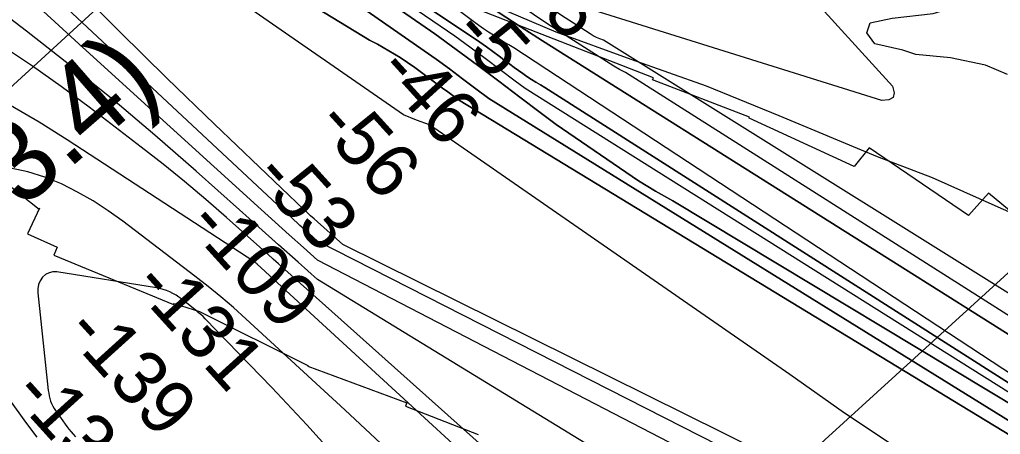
# Model space of a CAD drawing. Extents: x 3477039 to 3515015, y 546746 to 572297.
# Drawn here: x 3503107 to 3504314, y 560553 to 561063 of the extents above; entities that cross this region are included whole.
import ezdxf

# ---------------------------------------------------------------- set-up
doc = ezdxf.new("R2010")
doc.units = 0
for name, color, linetype in [('V-CHAN-NAID', 7, 'Continuous'), ('V-RIVR-EDGE', 7, 'Continuous'), ('V-RIVR-RANG', 7, 'Continuous'), ('V-RRAP-RVMT', 7, 'Continuous'), ('V-SITE-VEGE', 7, 'Continuous'), ('V-TOPO-DPTH', 7, 'Continuous'), ('V-TOPO-MAJR', 7, 'Continuous'), ('V-TOPO-MINR', 7, 'Continuous'), ('V-TOPO-WATR', 7, 'Continuous')]:
    doc.layers.add(name, color=color, linetype=linetype)

msp = doc.modelspace()

# ---------------------------------------------------------------- linework, layer by layer
at = {"layer": 'V-RIVR-EDGE'}
msp.add_lwpolyline([(3504395.6, 560794.8), (3504306.9, 560833.6), (3504229.8, 560868.1), (3504162.4, 560894), (3504041.2, 560944.6), (3503951.9, 560980.9), (3503859.4, 561013.7), (3503767, 561047.6), (3503707, 561072.9)], dxfattribs=at)
at = {"layer": 'V-RIVR-RANG'}
for p, q in [((3503920, 561735.2), (3502873.4, 560775.5)), ((3504625.3, 561027.1), (3503768.1, 560245.6))]:
    msp.add_line(p, q, dxfattribs=at)
at = {"layer": 'V-RRAP-RVMT'}
for points in [[(3502470.9, 561743.3), (3502579, 561624.6), (3502588.9, 561633.1), (3502675.9, 561532.6), (3502671.9, 561529.1), (3502754.9, 561428.8), (3502742.7, 561419.4), (3502833.7, 561298.6), (3502829.9, 561295.9), (3502908.2, 561184.8), (3502880.1, 561164.6), (3502960.8, 561047.8), (3502947.1, 561036.7), (3503022.1, 560940.5), (3503010.2, 560925), (3503130.8, 560829.7), (3503131.5, 560830.7)], [(3504418.6, 560750.5), (3504299, 560849.2), (3504274.4, 560821.7), (3504152.1, 560905.1), (3504133.8, 560882.3), (3504004.6, 560941.5), (3504005, 560942.7), (3503885.7, 560988.7), (3503886.7, 560991.2), (3503590.6, 561106.9), (3503582.7, 561088.3), (3503503.5, 561120.4), (3503493.8, 561096.7), (3503442.1, 561115.8), (3503438.2, 561105.4), (3503285.4, 561159)], [(3503131.5, 560830.7), (3503116.8, 560799.2), (3503153, 560782.8), (3503149.1, 560772.9), (3503296.2, 560712.2), (3503296.9, 560713.6), (3503328.1, 560703.8), (3503461.7, 560637.2), (3503461.3, 560636.4), (3503583.2, 560591.2), (3503581.8, 560587.4), (3503670.9, 560552.5)]]:
    msp.add_lwpolyline(points, dxfattribs=at)
at = {"layer": 'V-SITE-VEGE'}
msp.add_lwpolyline([(3504322.1, 560995.2), (3504295.2, 561006.6), (3504252.3, 561015.8), (3504209.3, 561020), (3504193.4, 561025.2), (3504159.1, 561033), (3504149.4, 561046.7), (3504153.3, 561058.9), (3504180.4, 561064.7), (3504230.9, 561070.2), (3504258, 561078.4), (3504276.6, 561090.4), (3504289.2, 561106.2), (3504308.3, 561155.2), (3504315.9, 561173.5)], dxfattribs=at)
at = {"layer": 'V-TOPO-DPTH'}
for points in [[(3504457.3, 560642.7), (3503825.2, 561037.7), (3503820.9, 561039.1), (3503816.7, 561040.8), (3503812.7, 561042.9), (3503808.8, 561045.2), (3503772.5, 561068.9), (3503763, 561075.3), (3503753.5, 561081.8), (3503744.1, 561088.5), (3503734.8, 561095.3), (3503189.3, 561467), (3503176.6, 561476.4), (3503164.2, 561486.1), (3503138, 561507.3), (3503132.6, 561511.9), (3503127.4, 561516.6), (3503122.3, 561521.6), (3503117.4, 561526.7), (3502205.3, 562517.6)], [(3504346.1, 560538.8), (3503646.7, 560964), (3503640.2, 560968.9), (3503633.8, 560973.8), (3503627.3, 560978.6), (3503620.8, 560983.4), (3503593, 561003.9), (3503584.2, 561010.1), (3503575.2, 561016.2), (3503547.1, 561032.5), (3503537.5, 561037.6), (3503029.3, 561347), (3503016.9, 561358.1), (3503004.8, 561369.6), (3502984.7, 561389.8), (3502981.3, 561393.3), (3502979.6, 561395.1), (3502978, 561397), (3502936.1, 561445.2), (3502913.5, 561471.3), (3502891.1, 561497.4), (3502868.8, 561523.6), (3502846.6, 561549.9), (3502091, 562448.7)], [(3502091, 562448.7), (3502846.6, 561549.9), (3502868.8, 561523.6), (3502891.1, 561497.4), (3502913.5, 561471.3), (3502936.1, 561445.2), (3502978, 561397), (3502979.6, 561395.1), (3502981.3, 561393.3), (3502984.7, 561389.8), (3503004.8, 561369.6), (3503016.9, 561358.1), (3503029.3, 561347), (3503537.5, 561037.6), (3503547.1, 561032.5), (3503575.2, 561016.2), (3503584.2, 561010.1), (3503593, 561003.9), (3503620.8, 560983.4), (3503627.3, 560978.6), (3503633.8, 560973.8), (3503640.2, 560968.9), (3503646.7, 560964), (3504346.1, 560538.8)], [(3504383.7, 560532.3), (3503684.3, 560965.6), (3503668.1, 560977.8), (3503651.9, 560990), (3503635.6, 561002.1), (3503619.2, 561014.2), (3503481.9, 561110.3), (3503060.9, 561404.3), (3503044.9, 561418.9), (3503029.2, 561433.9), (3503014.2, 561449.6), (3502999.6, 561465.6), (3502219.9, 562359.1)], [(3502219.9, 562359.1), (3502999.6, 561465.6), (3503014.2, 561449.6), (3503029.2, 561433.9), (3503044.9, 561418.9), (3503060.9, 561404.3), (3503481.9, 561110.3), (3503619.2, 561014.2), (3503635.6, 561002.1), (3503651.9, 560990), (3503668.1, 560977.8), (3503684.3, 560965.6), (3504383.7, 560532.3)], [(3502503.3, 562059.3), (3502608.1, 561939.4), (3502712.9, 561819.7), (3503024.7, 561463.7), (3503033.4, 561454.2), (3503042.3, 561444.9), (3503051.6, 561436), (3503617.6, 561045.4), (3503643.9, 561026), (3503670.2, 561006.6), (3503696.4, 560987), (3503722.5, 560967.3), (3503747.4, 560948.4), (3503767, 560933.8), (3503868.2, 560864.4), (3503889.3, 560851.9), (3503910.6, 560839.8), (3504383.5, 560555.2)], [(3502503.3, 562059.3), (3502608.1, 561939.4), (3502712.9, 561819.7), (3503024.7, 561463.7), (3503033.4, 561454.2), (3503042.3, 561444.9), (3503051.6, 561436), (3503617.6, 561045.4), (3503643.9, 561026), (3503670.2, 561006.6), (3503696.4, 560987), (3503722.5, 560967.3), (3503747.4, 560948.4), (3503767, 560933.8), (3503868.2, 560864.4), (3503889.3, 560851.9), (3503910.6, 560839.8), (3504383.5, 560555.2)], [(3504435.1, 560605.4), (3503750.1, 561036.9), (3503722.7, 561054.3), (3503695.7, 561072.2), (3503668.9, 561090.4), (3503665, 561093.1), (3503139.5, 561464.4), (3503120.4, 561479.5), (3503101.7, 561495.3), (3503083.9, 561511.9), (3503066.5, 561529.1), (3502887.4, 561715.5), (3502781.7, 561827.1), (3502677.1, 561939.7), (3502574.1, 562053.8)], [(3502574.1, 562053.8), (3502677.1, 561939.7), (3502781.7, 561827.1), (3502887.4, 561715.5), (3503066.5, 561529.1), (3503083.9, 561511.9), (3503101.7, 561495.3), (3503120.4, 561479.5), (3503139.5, 561464.4), (3503665, 561093.1), (3503668.9, 561090.4), (3503695.7, 561072.2), (3503722.7, 561054.3), (3503750.1, 561036.9), (3504435.1, 560605.4)], [(3504383.4, 560578), (3503753.2, 560979.2), (3503747.6, 560982.4), (3503742, 560985.7), (3503736.5, 560989.2), (3503731.1, 560992.8), (3503725.8, 560996.4), (3503720.5, 561000.2), (3503715.3, 561004), (3503710.1, 561007.9), (3503704.8, 561011.9), (3503696.9, 561017.8), (3503689.1, 561023.6), (3503681.2, 561029.4), (3503673.3, 561035.2), (3503114.1, 561409), (3503106.4, 561413.7)], [(3503106.4, 561413.7), (3503114.1, 561409), (3503673.3, 561035.2), (3503681.2, 561029.4), (3503689.1, 561023.6), (3503696.9, 561017.8), (3503704.8, 561011.9), (3503710.1, 561007.9), (3503715.3, 561004), (3503720.5, 561000.2), (3503725.8, 560996.4), (3503731.1, 560992.8), (3503736.5, 560989.2), (3503742, 560985.7), (3503747.6, 560982.4), (3503753.2, 560979.2), (3504383.4, 560578)]]:
    msp.add_lwpolyline(points, dxfattribs=at)
at = {"layer": 'V-TOPO-MAJR'}
for points in [[(3504316.1, 560451.9), (3504307.3, 560457.8), (3504286, 560469.3), (3504121.7, 560578.8), (3504054.3, 560626.3), (3503611.2, 560933.2), (3503595.1, 560939.3), (3503579.1, 560945.8), (3502983.3, 561358.1), (3502973.4, 561368.2), (3502963.6, 561378.5), (3502954.1, 561389), (3502944.7, 561399.6), (3502639.3, 561750.6), (3502535.3, 561870.4), (3502431.5, 561990.2), (3502328, 562110.3)], [(3503672.2, 560541.6), (3503425.6, 560762.2), (3503418.9, 560768.1), (3503412.2, 560774.1), (3503405.6, 560780), (3503398.9, 560786), (3503361.5, 560819.4), (3503335.9, 560841.7), (3503309.9, 560863.7), (3503283.4, 560885), (3503256.6, 560906), (3503192.5, 560955), (3503157.9, 560980.6), (3503122.9, 561005.5), (3503087.2, 561029.4)]]:
    msp.add_lwpolyline(points, dxfattribs=at)
at = {"layer": 'V-TOPO-MINR'}
for points in [[(3504383.3, 560589.5), (3503715, 561028.3), (3503708.6, 561031.9), (3503702.4, 561035.7), (3503696.1, 561039.5), (3503689.9, 561043.5), (3503683.8, 561047.5), (3503677.8, 561051.6), (3503671.8, 561055.8), (3503665.8, 561060.1), (3503661, 561063.7), (3503652.6, 561069.8), (3503644.3, 561075.9), (3503090.1, 561451.5), (3503078.9, 561458.9), (3503068, 561466.8), (3503057.6, 561475.3), (3503047.4, 561484.1), (3503037.7, 561493.5), (3503028.2, 561503), (3503019, 561512.8), (3503010, 561522.9), (3502147.3, 562520.9)], [(3504457.3, 560642.7), (3503825.2, 561037.7), (3503820.9, 561039.1), (3503816.7, 561040.8), (3503812.7, 561042.9), (3503808.8, 561045.2), (3503772.5, 561068.9), (3503763, 561075.3), (3503753.5, 561081.8), (3503744.1, 561088.5), (3503734.8, 561095.3), (3503189.3, 561467), (3503176.6, 561476.4), (3503164.2, 561486.1), (3503138, 561507.3), (3503132.6, 561511.9), (3503127.4, 561516.6), (3503122.3, 561521.6), (3503117.4, 561526.7), (3502205.3, 562517.6)], [(3504346.1, 560538.8), (3503646.7, 560964), (3503640.2, 560968.9), (3503633.8, 560973.8), (3503627.3, 560978.6), (3503620.8, 560983.4), (3503593, 561003.9), (3503584.2, 561010.1), (3503575.2, 561016.2), (3503547.1, 561032.5), (3503537.5, 561037.6), (3503029.3, 561347), (3503016.9, 561358.1), (3503004.8, 561369.6), (3502984.7, 561389.8), (3502981.3, 561393.3), (3502979.6, 561395.1), (3502978, 561397), (3502936.1, 561445.2), (3502913.5, 561471.3), (3502891.1, 561497.4), (3502868.8, 561523.6), (3502846.6, 561549.9), (3502091, 562448.7)], [(3504236.3, 560402.1), (3503473.4, 560790.3), (3503462.6, 560800), (3503451.8, 560809.7), (3503441.1, 560819.6), (3503430.4, 560829.4), (3503017.3, 561214.6), (3502997.7, 561232.9), (3502978.3, 561251.4), (3502958.9, 561269.9), (3502939.6, 561288.5), (3502908.1, 561319.1), (3502904.7, 561322.5), (3502901.4, 561325.9), (3502898.1, 561329.5), (3502894.9, 561333), (3502816.1, 561424), (3502773.6, 561473.1), (3502731.1, 561522.3), (3502688.6, 561571.4), (3502646.2, 561620.6), (3501992.9, 562379.2)], [(3504383.7, 560532.3), (3503684.3, 560965.6), (3503668.1, 560977.8), (3503651.9, 560990), (3503635.6, 561002.1), (3503619.2, 561014.2), (3503481.9, 561110.3), (3503060.9, 561404.3), (3503044.9, 561418.9), (3503029.2, 561433.9), (3503014.2, 561449.6), (3502999.6, 561465.6), (3502219.9, 562359.1)], [(3504366.9, 560282.4), (3504305.2, 560359.7), (3504289, 560378.8), (3504272.1, 560397.3), (3504254.3, 560414.7), (3503504.6, 560786.1), (3503473.3, 560813.9), (3503469.1, 560817.7), (3503464.9, 560821.5), (3503460.7, 560825.4), (3503456.6, 560829.3), (3503346.8, 560934.1), (3503288.2, 560990.8), (3503230.1, 561047.9), (3503172.8, 561105.9), (3503115.9, 561164.3), (3502980.2, 561305.6), (3502957.4, 561329.8), (3502934.8, 561354.2), (3502912.7, 561379), (3502890.8, 561404.1), (3502176.2, 562238.5)], [(3504457.3, 560613.9), (3503852.2, 560997.8), (3503845, 561001.5), (3503837.9, 561005.5), (3503774.7, 561045.6), (3503756.8, 561057.2), (3503739.1, 561069), (3503721.6, 561081.1), (3503138.4, 561488.4), (3503127.2, 561497.7), (3503116.2, 561507.3), (3503105.7, 561517.5), (3503095.5, 561527.9), (3502551.1, 562111.6)], [(3504383.4, 560566.6), (3503728.8, 560978), (3503716.6, 560987.3), (3503698.1, 561001.2), (3503679.6, 561015), (3503661, 561028.8), (3503642.4, 561042.4), (3503061.2, 561438.8), (3503054.9, 561444.5), (3503048.8, 561450.4), (3503042.9, 561456.5), (3503037.2, 561462.7), (3502865.6, 561658.3), (3502774.3, 561762.5), (3502683.1, 561866.9), (3502592.1, 561971.4), (3502501.2, 562076)], [(3504383.5, 560555.2), (3503910.6, 560839.8), (3503889.3, 560851.9), (3503868.2, 560864.4), (3503767, 560933.8), (3503747.4, 560948.4), (3503722.5, 560967.3), (3503696.4, 560987), (3503670.2, 561006.6), (3503643.9, 561026), (3503617.6, 561045.4), (3503051.6, 561436), (3503042.3, 561444.9), (3503033.4, 561454.2), (3503024.7, 561463.7), (3502712.9, 561819.7), (3502608.1, 561939.4), (3502503.3, 562059.3)], [(3504020.6, 560483.7), (3503473.5, 560766.7), (3503456, 560782.3), (3503438.6, 560797.9), (3503421.3, 560813.5), (3503403.9, 560829.2), (3503234, 560983.7), (3503175, 561037.6), (3503116.2, 561091.7), (3503057.7, 561146.1), (3502999.3, 561200.8), (3502907.3, 561287.4), (3502895.3, 561299), (3502883.5, 561310.9), (3502872.1, 561323.2), (3502861, 561335.8), (3502522.8, 561728.2), (3502426.5, 561839.7), (3502330.1, 561951)], [(3504383.4, 560578), (3503753.2, 560979.2), (3503747.6, 560982.4), (3503742, 560985.7), (3503736.5, 560989.2), (3503731.1, 560992.8), (3503725.8, 560996.4), (3503720.5, 561000.2), (3503715.3, 561004), (3503710.1, 561007.9), (3503704.8, 561011.9), (3503696.9, 561017.8), (3503689.1, 561023.6), (3503681.2, 561029.4), (3503673.3, 561035.2), (3503114.1, 561409), (3503106.4, 561413.7)], [(3504161.7, 560322.4), (3503473.5, 560743.1), (3503449.5, 560764.5), (3503425.4, 560785.9), (3503401.4, 560807.4), (3503377.3, 560828.8), (3503324.3, 560876.2), (3503273.2, 560920.7), (3503221.5, 560964.4), (3503168.8, 561007), (3503115.5, 561048.7), (3502851.3, 561250.8)], [(3503955.3, 561229), (3504180.9, 560981.1), (3504182.7, 560972.9), (3504181.6, 560966.9), (3504176.2, 560964.1), (3504167.8, 560963.5), (3503786.2, 561082.5)], [(3503845.8, 560351.7), (3503399.2, 560762.1), (3503399.1, 560762.2), (3503398.7, 560762.6), (3503397.2, 560763.8), (3503396.1, 560764.5), (3503165.4, 560915), (3503130.9, 560936.5), (3503095.9, 560957)], [(3503582.5, 560512.3), (3503507, 560582.7), (3503385.2, 560694.8), (3503370, 560708.5), (3503354.5, 560721.8), (3503338.7, 560734.7), (3503322.6, 560747.4), (3503233.9, 560814.9), (3503215.8, 560827.7), (3503197.3, 560839.8), (3503178, 560850.6), (3503158.3, 560860.7), (3503137.9, 560868.9), (3503117, 560875.6), (3503095.6, 560880)], [(3503502, 560517.8), (3503460.2, 560564.4), (3503417.4, 560610.1), (3503335.2, 560694.8), (3503332.6, 560697.4), (3503330, 560699.9), (3503327.2, 560702.2), (3503324.4, 560704.6), (3503306.4, 560718.9), (3503303, 560721.5), (3503299.4, 560723.9), (3503295.6, 560726), (3503291.8, 560727.9), (3503287.8, 560729.6), (3503283.7, 560731), (3503279.5, 560732.1), (3503275.3, 560733), (3503152.8, 560752.4), (3503147.8, 560752.4), (3503143.1, 560751.4), (3503138.9, 560749.1), (3503135.1, 560745.8), (3503132.3, 560741.4), (3503130.3, 560736.8), (3503129.4, 560731.8), (3503129.3, 560726.6), (3503142.2, 560606.5), (3503142.7, 560603.2), (3503143.3, 560599.9), (3503144.1, 560596.7), (3503145.1, 560593.5), (3503146.3, 560590.4), (3503147.6, 560587.4), (3503149.3, 560584.5), (3503151.1, 560581.8), (3503165.1, 560562.4), (3503167.6, 560559.1), (3503170.2, 560555.8), (3503172.9, 560552.7), (3503175.7, 560549.6)], [(3503032.8, 560680.3), (3503114.1, 560567.8), (3503128.1, 560549.2)]]:
    msp.add_lwpolyline(points, dxfattribs=at)
at = {"layer": 'V-TOPO-WATR'}
msp.add_lwpolyline([(3504435.1, 560605.4), (3503750.1, 561036.9), (3503722.7, 561054.3), (3503695.7, 561072.2), (3503668.9, 561090.4), (3503665, 561093.1), (3503139.5, 561464.4), (3503120.4, 561479.5), (3503101.7, 561495.3), (3503083.9, 561511.9), (3503066.5, 561529.1), (3502887.4, 561715.5), (3502781.7, 561827.1), (3502677.1, 561939.7), (3502574.1, 562053.8)], dxfattribs=at)

# ---------------------------------------------------------------- texts
at = {"layer": 'V-CHAN-NAID'}
msp.add_text('MARQUEZ "144" (143.4)', height=100, rotation=41.0548, dxfattribs=at).set_placement((3502163.9, 560004.4))
at = {"layer": 'V-RIVR-RANG'}
for s, rotation, p in [('17.5', 311.8983, (3503666.1, 561162.9)), ('-5', 312.1776, (3503637.1, 561045.2)), ('-46', 312.1776, (3503544.4, 560998.6)), ('-56', 312.1776, (3503468.7, 560933.2)), ('-53', 312.1776, (3503392.3, 560868.6)), ('-109', 312.1776, (3503310.8, 560809.6)), ('-131', 312.1776, (3503243.9, 560734.4)), ('-139', 312.1776, (3503160.4, 560677.6)), ('-131', 312.1776, (3503095.4, 560600.5))]:
    msp.add_text(s, height=67, rotation=rotation, dxfattribs=at).set_placement(p)

doc.saveas('drawing.dxf')
